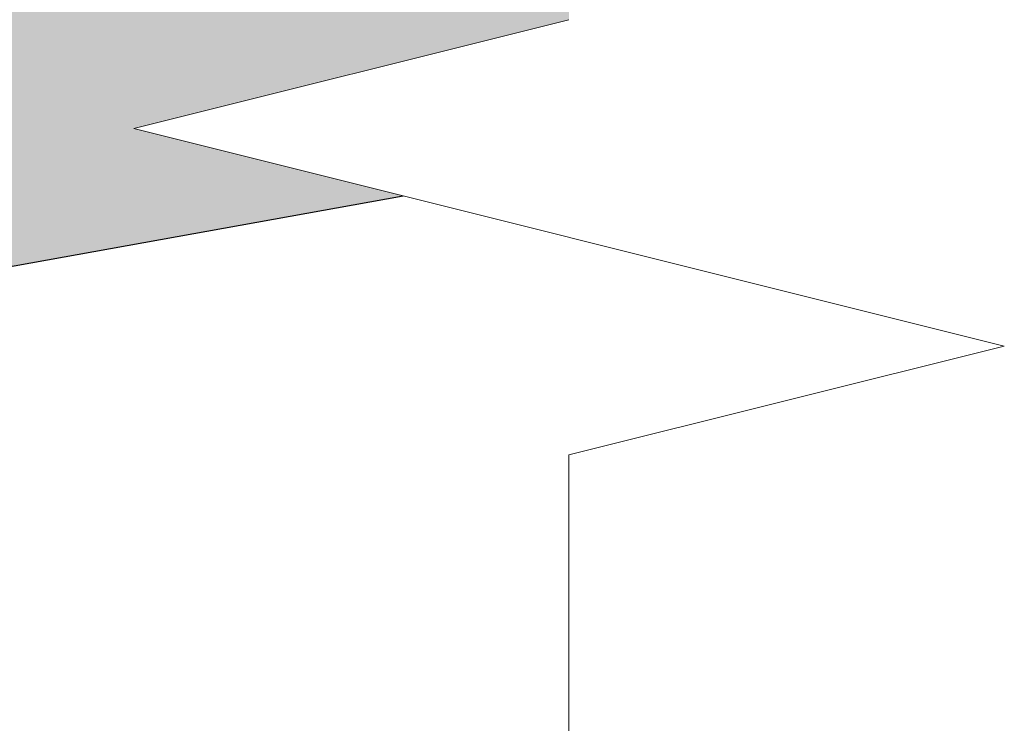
# Model space of a CAD drawing. Header units: millimetres. Extents: x 786 to 42540, y -7760 to 3796.
# Tile 943 of 1056: x 42314 to 42540, y -3052 to -2890. Entities that reach past the tile are written whole.
import ezdxf

# ---------------------------------------------------------------- set-up
doc = ezdxf.new("R2010")
doc.units = ezdxf.units.MM
for name, color, linetype, lineweight in [('A-DETL-GENF', 7, 'Continuous', 13), ('A-FLOR', 7, 'Continuous', 13), ('A-FLOR-PATT', 7, 'Continuous', 25)]:
    doc.layers.add(name, color=color, linetype=linetype, lineweight=lineweight)
pattern_1 = [(45, (48694.21, -5700), (-105.0054, 105.0054), [148.5, -24.75, 4.95, -24.75]), (45, (48694.21, -5595.06), (-105.0054, 105.0054), [])]

# ---------------------------------------------------------------- blocks, each defined once
blk = doc.blocks.new('Линия разрыва - М 1_50-7673836-Разрез по Рампе Р1_фрагмент пола')
at = {"layer": 'A-DETL-GENF', "lineweight": 5}
for p, q in [((83800, -2890), (83700, -2915)), ((83700, -2915), (83900, -2965)), ((83900, -2965), (83800, -2990)), ((83800, -2990), (83800, -6125))]:
    blk.add_line(p, q, dxfattribs=at)

msp = doc.modelspace()

# ---------------------------------------------------------------- hatches: boundary and pattern name
at = {"layer": 'A-FLOR-PATT', "lineweight": 5}
h = msp.add_hatch(dxfattribs=at)
h.set_pattern_fill('FP_12', color=256, style=0, pattern_type=2)
h.set_pattern_definition(pattern_1)
h.paths.add_polyline_path([(29568.43, -5240.56), (32340.27, -4741.63), (32340.27, -4487.61), (29568.43, -4986.55), (29568.43, -5167.28)])
h.paths.add_polyline_path([(32590.27, -4696.63), (36940.27, -3913.63), (36940.27, -3659.61), (32590.27, -4442.61), (32590.27, -4487.61)])
h.paths.add_polyline_path([(37640.27, -3787.63), (41640.27, -3067.63), (41640.27, -2813.61), (37640.27, -3533.61), (37640.27, -3633.16)])
h.paths.add_polyline_path([(42040.27, -2995.63), (42402.21, -2930.48), (42340.27, -2915), (42440.27, -2890), (42440.27, -2669.61), (42040.27, -2741.61), (42040.27, -2813.61)])
h = msp.add_hatch(dxfattribs=at)
h.set_pattern_fill('FP_12', color=256, style=0, pattern_type=2)
h.set_pattern_definition(pattern_1)
h.paths.add_polyline_path([(29568.43, -5240.56), (32340.27, -4741.63), (32340.27, -4487.61), (29568.43, -4986.55), (29568.43, -5167.28)])
h.paths.add_polyline_path([(32590.27, -4696.63), (36940.27, -3913.63), (36940.27, -3659.61), (32590.27, -4442.61), (32590.27, -4487.61)])
h.paths.add_polyline_path([(37640.27, -3787.63), (41640.27, -3067.63), (41640.27, -2813.61), (37640.27, -3533.61), (37640.27, -3633.16)])
h.paths.add_polyline_path([(42040.27, -2995.63), (42402.21, -2930.48), (42340.27, -2915), (42440.27, -2890), (42440.27, -2669.61), (42040.27, -2741.61), (42040.27, -2813.61)])

# ---------------------------------------------------------------- linework, layer by layer
at = {"layer": 'A-FLOR', "lineweight": 25}
msp.add_line((42040.27, -2995.63), (42402.21, -2930.48), dxfattribs=at)

# ---------------------------------------------------------------- block references
at = {"layer": 'A-DETL-GENF'}
msp.add_blockref('Линия разрыва - М 1_50-7673836-Разрез по Рампе Р1_фрагмент пола', (-41359.73, 0), dxfattribs=at)

doc.saveas('drawing.dxf')
